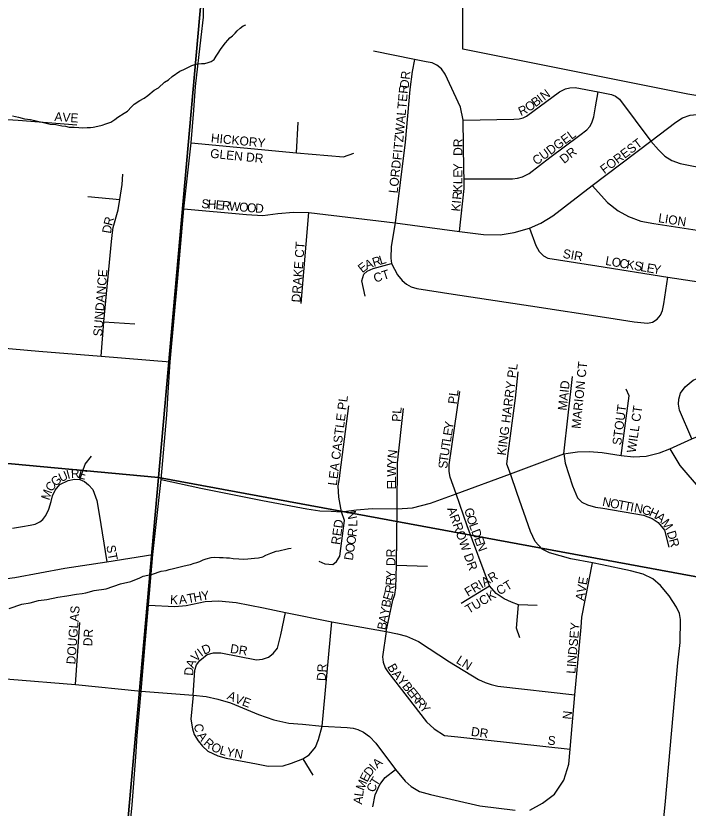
# Model space of a CAD drawing. Extents: x -209 to 4852, y 0 to 905.
# Drawn here: x 465.87 to 480.06, y 220.94 to 237.65 of the extents above; entities that cross this region are included whole.
import ezdxf

# ---------------------------------------------------------------- set-up
doc = ezdxf.new("R2010")
doc.units = 0
for name, color, linetype in [('GM_X_Airport_Location_Class_2', 7, 'Continuous'), ('GM_X_Airport_Location_Class_3', 7, 'Continuous'), ('GM_X_County_Road', 7, 'Continuous'), ('GM_X_Minor_River', 7, 'Continuous'), ('GM_X_US_Location', 7, 'Continuous')]:
    doc.layers.add(name, color=color, linetype=linetype)

msp = doc.modelspace()

# ---------------------------------------------------------------- linework, layer by layer
at = {"layer": 'GM_X_Airport_Location_Class_2'}
for points in [[(469.624, 235.658), (469.664, 236.156), (469.782, 237.194), (469.828, 237.619), (469.839, 238.015), (469.884, 239.07), (469.96, 239.812), (470.065, 240.917)], [(475.23, 233.097), (475.329, 234.008), (475.333, 234.206), (475.327, 234.4), (475.312, 235.448), (475.255, 235.718), (474.933, 236.419), (474.855, 236.53), (474.756, 236.606), (474.657, 236.655), (474.531, 236.678), (474.28, 236.724), (473.419, 236.901)], [(474.28, 236.724), (474.236, 236.471), (474.184, 236.094), (474.084, 234.982), (473.872, 233.278), (473.791, 232.784), (473.786, 232.534), (473.798, 232.42), (473.926, 232.186), (474.024, 232.067), (474.117, 231.989), (474.215, 231.929), (474.334, 231.896), (475.1, 231.774), (476.734, 231.534), (478.382, 231.274), (478.921, 231.196), (479.197, 231.165), (479.304, 231.184), (479.406, 231.25), (479.473, 231.331), (479.516, 231.434), (479.542, 231.572), (479.625, 232.132)], [(475.312, 235.448), (476.379, 235.466), (476.489, 235.475), (476.575, 235.497), (476.649, 235.532), (477.344, 236.047), (477.47, 236.109), (477.558, 236.13), (477.67, 236.135), (478.158, 236.047), (478.439, 235.987), (478.525, 235.952), (478.608, 235.89), (479.273, 235.007), (479.428, 234.818), (479.564, 234.689), (479.714, 234.596), (479.89, 234.53), (481.095, 234.294)], [(475.333, 234.206), (476.19, 234.206), (476.354, 234.206), (476.458, 234.22), (476.56, 234.255), (476.7, 234.325), (477.14, 234.66), (477.771, 235.129), (477.916, 235.244), (477.982, 235.311), (478.023, 235.393), (478.064, 235.516), (478.105, 235.731), (478.158, 236.047)], [(469.096, 229.816), (469.129, 230.347), (469.288, 232.115), (469.419, 233.58), (469.569, 234.967), (469.624, 235.658)], [(469.419, 233.58), (470.737, 233.458), (471.083, 233.439), (471.401, 233.477), (471.729, 233.509), (472.056, 233.5), (473.872, 233.278), (475.23, 233.097), (475.736, 233.038), (476.088, 233.028), (476.384, 233.074), (476.71, 233.169), (476.95, 233.271), (477.199, 233.429), (478.031, 234.07), (479.273, 235.007), (479.8, 235.408), (479.938, 235.499), (480.098, 235.551), (480.238, 235.568), (480.404, 235.555), (481.538, 235.338), (482.49, 235.142), (483.248, 234.996)], [(465.586, 235.466), (465.924, 235.45), (467.158, 235.348)], [(471.794, 234.761), (471.83, 235.408)], [(469.569, 234.967), (471.794, 234.761), (472.787, 234.672), (473.001, 234.754)], [(467.671, 230.468), (467.727, 231.195), (467.889, 232.887), (467.908, 233.076), (467.924, 233.185), (468.028, 233.556), (468.067, 233.773), (468.116, 234.088), (468.127, 234.305)], [(476.71, 233.169), (476.844, 232.806), (476.915, 232.675), (477.008, 232.584), (477.096, 232.536), (478.127, 232.372), (479.625, 232.132), (480.657, 231.979), (480.814, 231.958), (480.904, 231.958), (480.992, 231.984), (481.069, 232.027), (481.706, 232.764), (482.078, 233.203), (482.205, 233.358), (482.262, 233.468), (482.281, 233.58), (482.371, 234.053)], [(478.031, 234.07), (478.352, 233.708), (478.577, 233.532), (478.797, 233.414), (479.062, 233.315), (479.331, 233.269), (480.98, 233.012), (481.335, 232.963), (481.451, 232.923), (481.549, 232.874), (481.706, 232.764)], [(467.389, 233.834), (468.067, 233.773)], [(471.893, 231.581), (472.056, 233.5)], [(473.241, 231.731), (473.171, 232.06), (473.211, 232.196), (473.286, 232.261), (473.411, 232.316), (473.798, 232.42)], [(477.528, 228.422), (477.724, 228.451), (477.968, 228.457), (478.243, 228.437), (478.644, 228.371), (478.903, 228.345), (479.169, 228.357), (479.452, 228.431), (479.672, 228.515), (480.136, 228.725), (480.921, 229.057), (481.46, 229.27), (481.854, 229.473), (482.263, 229.886), (482.621, 230.314), (482.93, 230.666), (483.435, 231.27), (483.721, 231.557), (484.073, 231.849), (484.584, 232.143), (484.633, 232.168)], [(449.208, 232.129), (451.14, 231.951), (453.486, 231.755), (456.024, 231.502), (459.915, 231.146), (461.819, 230.956), (463.413, 230.835), (466.359, 230.571), (467.671, 230.468), (469.129, 230.347)], [(467.727, 231.195), (468.384, 231.148)], [(476.312, 227.987), (476.234, 228.191), (476.249, 228.364), (476.416, 229.583), (476.473, 230.14)], [(477.435, 228.409), (477.616, 230.038)], [(480.136, 228.725), (479.875, 229.33), (479.854, 229.453), (479.861, 229.559), (479.897, 229.686), (479.992, 229.825), (480.164, 229.963), (480.484, 230.094)], [(468.938, 227.867), (469.06, 229.234), (469.096, 229.816)], [(475.165, 227.564), (475.038, 227.918), (475.012, 228.036), (475.015, 228.177), (475.239, 229.723)], [(478.644, 228.371), (478.815, 229.634), (478.746, 229.771)], [(472.742, 227.188), (472.713, 227.342), (472.687, 227.493), (472.673, 227.733), (472.7, 227.885), (472.713, 228.013), (472.9, 229.424)], [(473.918, 227.246), (473.925, 228.219), (474.051, 229.368)], [(479.672, 228.515), (479.879, 228.164), (480.313, 227.663), (480.545, 227.417), (480.732, 227.317), (480.958, 227.255), (481.312, 227.204), (481.939, 227.131), (482.146, 227.171), (482.529, 227.284), (482.857, 227.452), (483.378, 227.798), (484.559, 228.6), (484.829, 228.702)], [(467.222, 227.865), (467.332, 228.193), (467.47, 228.358)], [(473.006, 227.22), (473.061, 227.226), (473.387, 227.258), (473.918, 227.246), (474.244, 227.271), (474.622, 227.367), (475.165, 227.564), (476.312, 227.987), (477.435, 228.409), (477.528, 228.422)], [(477.435, 228.409), (477.463, 228.212), (477.614, 227.734), (477.721, 227.483), (477.812, 227.388), (477.935, 227.335), (478.102, 227.285), (478.255, 227.264), (479.114, 227.113), (479.301, 227.045), (479.422, 226.96), (479.557, 226.801), (479.65, 226.442)], [(478.243, 226.069), (478.04, 226.113), (477.584, 226.196), (477.132, 226.318), (476.976, 226.398), (476.828, 226.557), (476.729, 226.773), (476.45, 227.571), (476.312, 227.987)], [(465.799, 226.838), (466.009, 226.874), (466.174, 226.903), (466.282, 226.922), (466.379, 226.971), (466.44, 227.026), (466.506, 227.105), (466.567, 227.245), (466.614, 227.406), (466.644, 227.523), (466.701, 227.641), (466.801, 227.761), (466.974, 227.845), (467.112, 227.872), (467.222, 227.865), (467.318, 227.827), (467.405, 227.757), (467.494, 227.655), (467.581, 227.425), (467.63, 227.137), (467.791, 226.129)], [(467.857, 215.517), (467.972, 216.883), (468.036, 217.643), (468.116, 218.613), (468.185, 219.529), (468.233, 220.064), (468.323, 221.003), (468.405, 222.021), (468.433, 222.459), (468.518, 223.406), (468.608, 224.486), (468.672, 225.219), (468.765, 226.287), (468.938, 227.867)], [(468.938, 227.867), (469.776, 227.683), (471.074, 227.427), (472.015, 227.25), (472.283, 227.209), (472.522, 227.2), (472.742, 227.188), (473.006, 227.22)], [(476.873, 225.208), (476.479, 225.227), (476.33, 225.28), (476.176, 225.352), (476.005, 225.461), (475.867, 225.626), (475.396, 226.892), (475.165, 227.564)], [(472.262, 226.145), (472.391, 226.092), (472.558, 226.076), (472.641, 226.135), (472.71, 226.25), (472.808, 227), (472.742, 227.188)], [(473.688, 224.658), (473.829, 225.319), (473.87, 225.44), (473.892, 225.582), (473.906, 226.057), (473.918, 227.246)], [(459.55, 226.827), (459.569, 226.825), (460.626, 226.736), (462.105, 226.597), (463.08, 226.528), (463.521, 226.479), (463.72, 226.445), (463.945, 226.366), (464.527, 225.92), (464.728, 225.78), (464.884, 225.725), (465.014, 225.698), (465.218, 225.708), (465.469, 225.751), (465.852, 225.802), (466.909, 225.999), (467.791, 226.129), (468.765, 226.287)], [(473.906, 226.057), (474.555, 226.037)], [(477.432, 221.523), (477.543, 221.865), (477.57, 222.177), (477.665, 223.328), (477.8, 224.755), (477.816, 224.962), (478.04, 226.113)], [(479.143, 215.997), (479.147, 216.072), (479.333, 218.44), (479.389, 219.175), (479.576, 221.081), (479.839, 224.001), (479.885, 224.429), (479.894, 224.917), (479.874, 225.04), (479.814, 225.173), (479.658, 225.415), (479.471, 225.633), (479.314, 225.775), (479.107, 225.869), (478.84, 225.94), (478.243, 226.069)], [(475.268, 225.26), (475.867, 225.626)], [(468.672, 225.219), (469.228, 225.188), (469.464, 225.208), (469.869, 225.294), (470.148, 225.305), (470.522, 225.27), (471.1, 225.16), (471.561, 225.065), (472.54, 224.866), (473.688, 224.658), (473.924, 224.613), (474.114, 224.563), (474.365, 224.452), (475.021, 224.022), (475.636, 223.647), (475.772, 223.587), (475.904, 223.541), (476.04, 223.509), (477.665, 223.328)], [(476.508, 224.527), (476.436, 224.734), (476.479, 225.227)], [(469.61, 223.318), (469.645, 223.847), (469.684, 223.957), (469.751, 224.051), (469.911, 224.176), (470.04, 224.214), (470.196, 224.209), (470.95, 224.064), (471.076, 224.075), (471.203, 224.118), (471.299, 224.198), (471.392, 224.312), (471.462, 224.592), (471.561, 225.065)], [(467.13, 223.542), (467.22, 224.853)], [(469.61, 223.318), (469.567, 222.812), (469.596, 222.605), (469.632, 222.492), (469.716, 222.352), (469.808, 222.24), (469.92, 222.14), (470.133, 222.038), (470.312, 221.992), (470.947, 221.872), (471.197, 221.819), (471.513, 221.829), (471.689, 221.885), (471.924, 221.972), (472.061, 222.062), (472.195, 222.224), (472.258, 222.38), (472.337, 222.664), (472.54, 224.866)], [(473.688, 224.658), (473.609, 224.129), (473.623, 224.014), (473.667, 223.894), (473.719, 223.809), (474.539, 222.759), (474.698, 222.605), (474.917, 222.471), (475.199, 222.438), (477.57, 222.177)], [(459.343, 224.381), (462.856, 224.059), (464.93, 223.869), (465.071, 223.86), (465.204, 223.828), (465.313, 223.775), (465.446, 223.713), (465.581, 223.671), (465.744, 223.657), (467.13, 223.542), (468.518, 223.406), (469.61, 223.318)], [(469.61, 223.318), (469.885, 223.292), (470.136, 223.236), (470.398, 223.156), (470.992, 222.91), (471.313, 222.798), (471.63, 222.731), (471.923, 222.706), (472.337, 222.664), (472.862, 222.637), (472.989, 222.62), (473.085, 222.593), (473.209, 222.536), (473.333, 222.444), (473.47, 222.308), (473.885, 221.747), (474.086, 221.505), (474.211, 221.391), (474.39, 221.285), (474.622, 221.224), (475.664, 220.987), (476.405, 220.894)], [(471.924, 221.972), (472.139, 221.629)], [(473.404, 220.961), (473.45, 221.217), (473.552, 221.437), (473.667, 221.579), (473.885, 221.747)], [(476.716, 220.894), (476.984, 221.037), (477.239, 221.23), (477.432, 221.523)]]:
    msp.add_lwpolyline(points, dxfattribs=at)
at = {"layer": 'GM_X_County_Road'}
for points in [[(465.799, 235.536), (465.928, 235.51), (466.057, 235.476), (466.179, 235.458), (466.33, 235.424), (466.459, 235.398), (466.595, 235.364), (466.717, 235.354), (466.839, 235.328), (466.922, 235.318), (466.998, 235.301), (467.105, 235.299), (467.203, 235.289), (467.272, 235.287), (467.379, 235.292), (467.447, 235.29), (467.501, 235.297), (467.601, 235.317), (467.693, 235.338), (467.77, 235.366), (467.877, 235.402), (467.963, 235.461), (468.025, 235.512), (468.157, 235.593), (468.226, 235.637), (468.313, 235.726), (468.367, 235.786), (468.491, 235.859), (468.577, 235.91), (468.654, 235.969), (468.787, 236.08), (468.88, 236.131), (469.012, 236.25), (469.09, 236.301), (469.168, 236.368), (469.331, 236.478), (469.416, 236.514), (469.586, 236.602), (469.67, 236.63), (469.724, 236.636), (469.792, 236.642), (469.861, 236.641), (469.93, 236.662), (469.992, 236.683), (470.054, 236.727), (470.101, 236.795), (470.141, 236.862), (470.189, 236.937), (470.244, 237.012), (470.299, 237.079), (470.346, 237.131), (470.386, 237.184), (470.44, 237.228), (470.503, 237.28), (470.542, 237.332), (470.605, 237.384), (470.667, 237.436), (470.728, 237.457)], [(469.888, 226.193), (469.996, 226.221), (470.065, 226.227), (470.171, 226.225), (470.248, 226.223), (470.316, 226.213), (470.377, 226.212), (470.46, 226.202), (470.575, 226.192), (470.666, 226.19), (470.765, 226.195), (470.91, 226.207), (470.994, 226.212), (471.086, 226.233), (471.148, 226.269), (471.249, 226.313), (471.364, 226.356), (471.418, 226.362), (471.479, 226.376), (471.54, 226.389), (471.625, 226.41), (471.678, 226.417)], [(465.729, 225.144), (465.998, 225.237), (466.174, 225.263), (466.351, 225.312), (466.527, 225.338), (466.757, 225.386), (466.948, 225.412), (467.155, 225.452), (467.27, 225.465), (467.346, 225.478), (467.523, 225.527), (467.775, 225.559), (468.083, 225.666), (468.298, 225.714), (468.49, 225.793), (468.56, 225.83), (468.752, 225.871), (468.936, 225.935), (469.043, 225.947), (469.105, 225.969), (469.197, 225.989), (469.281, 226.01), (469.396, 226.038), (469.488, 226.058), (469.557, 226.072), (469.634, 226.101), (469.688, 226.114), (469.757, 226.136), (469.827, 226.172), (469.888, 226.193)]]:
    msp.add_lwpolyline(points, dxfattribs=at)
at = {"layer": 'GM_X_Minor_River'}
for points in [[(459.859, 249.609), (470.722, 248.55), (468.884, 227.907), (447.774, 229.869), (448.196, 233.519)], [(470.722, 248.55), (492.971, 244.015), (491.244, 223.785), (468.884, 227.907)], [(447.774, 229.869), (468.884, 227.907), (467.047, 207.341), (445.486, 209.485)], [(468.884, 227.907), (491.244, 223.785), (489.369, 203.687), (467.047, 207.341)]]:
    msp.add_lwpolyline(points, close=True, dxfattribs=at)
at = {"layer": 'GM_X_US_Location'}
for points in [[(490.467, 217.547), (491.016, 223.648), (488.505, 223.323), (488.327, 224.217), (486.604, 224.529), (484.058, 233.032), (483.36, 235.455), (480.053, 235.994), (475.302, 236.946), (475.305, 239.67), (469.938, 240.592), (470.105, 242.295), (458.992, 242.683)], [(490.467, 217.547), (491.016, 223.648), (488.505, 223.323), (488.327, 224.217), (486.604, 224.529), (484.058, 233.032), (483.36, 235.455), (480.053, 235.994), (475.302, 236.946), (475.305, 239.67), (469.938, 240.592), (470.105, 242.295), (467.688, 242.38), (458.992, 242.683)]]:
    msp.add_lwpolyline(points, dxfattribs=at)

# ---------------------------------------------------------------- texts
at = {"layer": 'GM_X_Airport_Location_Class_3'}
for s, height, rotation, p in [('DR', 0.1894, 83.9934, (474.159, 236.114)), ('FITZWALTER', 0.1894, 84.7462, (474.009, 234.597)), ('I', 0.189, 36.8732, (476.955, 235.805)), ('N', 0.189, 36.8743, (477.022, 235.855)), ('O', 0.189, 36.5136, (476.7, 235.615)), ('B', 0.189, 36.8546, (476.835, 235.715)), ('R', 0.189, 24.2288, (476.525, 235.531)), ('AVE', 0.1894, 356.0569, (466.681, 235.43)), ('HICKORY', 0.1894, 354.5629, (469.981, 234.979)), ('CUDGEL', 0.1894, 36.2534, (476.857, 234.489)), ('DR', 0.1894, 90, (475.295, 234.694)), ('FOREST', 0.1894, 37.091, (478.29, 234.306)), ('GLEN DR', 0.1894, 354.2923, (469.966, 234.655)), ('DR', 0.1894, 38.6474, (477.44, 234.52)), ('LORD', 0.1894, 83.9946, (473.926, 233.898)), ('Y', 0.189, 89.9915, (475.295, 234.365)), ('E', 0.189, 89.9942, (475.295, 234.231)), ('L', 0.189, 89.473, (475.294, 234.096)), ('K', 0.189, 86.5324, (475.283, 233.919)), ('R', 0.189, 84.6246, (475.269, 233.763)), ('S', 0.189, 355.048, (469.781, 233.596)), ('H', 0.189, 355.0331, (469.914, 233.585)), ('E', 0.189, 355.0373, (470.08, 233.57)), ('R', 0.189, 355.0387, (470.213, 233.559)), ('W', 0.189, 355.0237, (470.362, 233.546)), ('O', 0.189, 355.0372, (470.578, 233.527)), ('O', 0.189, 355.0331, (470.744, 233.513)), ('D', 0.189, 356.5139, (470.916, 233.498)), ('K', 0.189, 84.6156, (475.245, 233.514)), ('I', 0.189, 84.5721, (475.261, 233.68)), ('LION', 0.1894, 351.1179, (479.417, 233.296)), ('R', 0.189, 75.8695, (467.902, 233.207)), ('D', 0.189, 80.5808, (467.876, 233.046)), ('DRAKE CT', 0.1894, 85.8545, (471.876, 231.597)), ('SIR', 0.1894, 349.7004, (477.401, 232.546)), ('A', 0.189, 21.5741, (473.273, 232.291)), ('R', 0.189, 17.2063, (473.425, 232.351)), ('L', 0.189, 16.94, (473.568, 232.396)), ('L', 0.189, 350.1155, (478.301, 232.396)), ('O', 0.189, 350.0921, (478.432, 232.373)), ('C', 0.189, 350.1175, (478.596, 232.344)), ('K', 0.189, 350.1143, (478.744, 232.318)), ('S', 0.189, 350.0886, (478.908, 232.29)), ('E', 0.189, 38.5915, (473.182, 232.216)), ('CT', 0.1894, 17.5133, (473.452, 232.018)), ('L', 0.189, 350.1213, (479.04, 232.267)), ('E', 0.189, 350.1155, (479.171, 232.244)), ('Y', 0.189, 350.0921, (479.302, 232.221)), ('SUNDANCE', 0.1894, 85.4856, (467.692, 230.88)), ('KING HARRY PL', 0.18939, 82.5451, (476.209, 228.366)), ('MARION CT', 0.1894, 84.1416, (477.783, 228.931)), ('MAID', 0.1894, 83.833, (477.493, 229.315)), ('LEA CASTLE PL', 0.18939, 82.8737, (472.643, 227.731)), ('PL', 0.1894, 82.8783, (475.176, 229.448)), ('PL', 0.1894, 86.4118, (473.993, 229.08)), ('STOUT', 0.1894, 82.405, (478.643, 228.582)), ('WILL CT', 0.1894, 81.8704, (478.949, 228.42)), ('E', 0.189, 81.0316, (475.07, 228.779)), ('Y', 0.189, 81.0228, (475.091, 228.911)), ('T', 0.189, 81.0108, (475.029, 228.516)), ('L', 0.189, 81.0259, (475.049, 228.647)), ('N', 0.189, 83.0756, (473.902, 228.304)), ('U', 0.189, 81.0228, (475.003, 228.351)), ('Y', 0.189, 86.6977, (473.893, 228.141)), ('T', 0.189, 81.8583, (474.984, 228.22)), ('W', 0.189, 89.9159, (473.893, 227.927)), ('S', 0.189, 86.255, (474.976, 228.091)), ('U', 0.189, 24.1112, (466.824, 227.81)), ('I', 0.189, 15.213, (466.968, 227.875)), ('R', 0.189, 2.7448, (467.038, 227.895)), ('E', 0.189, 344.4262, (467.172, 227.904)), ('C', 0.189, 57.024, (466.635, 227.596)), ('G', 0.189, 39.4893, (466.706, 227.711)), ('L', 0.189, 89.9301, (473.893, 227.794)), ('E', 0.189, 89.918, (473.893, 227.661)), ('M', 0.189, 71.3461, (466.576, 227.418)), ('N', 0.189, 349.1359, (478.235, 227.312)), ('O', 0.189, 349.1359, (478.398, 227.281)), ('T', 0.189, 349.1223, (478.562, 227.25)), ('T', 0.189, 349.1377, (478.693, 227.224)), ('I', 0.189, 349.1359, (478.824, 227.199)), ('N', 0.189, 349.1401, (478.906, 227.184)), ('G', 0.189, 343.9645, (479.065, 227.153)), ('N', 0.189, 101.006, (473.075, 227.048)), ('ARROW DR', 0.1894, 289.6552, (474.97, 227.251)), ('G', 0.189, 286.783, (475.329, 227.237)), ('H', 0.189, 334.9012, (479.218, 227.11)), ('A', 0.189, 320.8998, (479.358, 227.046)), ('RED', 0.1894, 81.8666, (472.709, 226.482)), ('L', 0.189, 89.4426, (473.078, 226.873)), ('O', 0.189, 287.2593, (475.377, 227.076)), ('L', 0.189, 289.9816, (475.43, 226.908)), ('M', 0.189, 305.6859, (479.478, 226.95)), ('R', 0.189, 82.6979, (473.054, 226.65)), ('D', 0.189, 290.9082, (475.477, 226.779)), ('D', 0.189, 286.783, (479.603, 226.755)), ('O', 0.189, 81.7259, (473.03, 226.482)), ('E', 0.189, 290.9237, (475.536, 226.624)), ('R', 0.189, 284.9314, (479.651, 226.597)), ('ST', 0.1894, 280.6279, (467.78, 226.467)), ('O', 0.189, 81.7092, (473.006, 226.317)), ('N', 0.189, 290.9167, (475.584, 226.499)), ('D', 0.189, 81.7308, (472.982, 226.152)), ('DR', 0.1894, 90, (473.878, 226.044)), ('Y', 0.189, 87.3984, (473.87, 225.776)), ('R', 0.189, 87.6052, (473.864, 225.627)), ('FRIAR', 0.1894, 30.9638, (475.41, 225.391)), ('AVE', 0.1894, 80.2153, (477.86, 225.3)), ('R', 0.189, 79.9592, (473.835, 225.452)), ('TUCK CT', 0.1894, 30.9631, (475.427, 225.029)), ('T', 0.189, 11.1913, (469.505, 225.257)), ('H', 0.189, 11.5139, (469.636, 225.283)), ('Y', 0.189, 8.0467, (469.797, 225.316)), ('E', 0.189, 73.4054, (473.792, 225.301)), ('K', 0.189, 356.7632, (469.121, 225.245)), ('A', 0.189, 6.0848, (469.321, 225.236)), ('B', 0.189, 79.5996, (473.766, 225.159)), ('DOUGLAS', 0.1894, 85.6666, (467.126, 223.963)), ('Y', 0.189, 79.6367, (473.736, 224.995)), ('A', 0.189, 79.6032, (473.706, 224.831)), ('B', 0.189, 79.6235, (473.679, 224.683)), ('LINDSEY', 0.1894, 85.1548, (477.676, 223.764)), ('DR', 0.1894, 86.9775, (467.481, 224.346)), ('I', 0.189, 37.1235, (469.788, 224.123)), ('D', 0.189, 23.2101, (469.844, 224.168)), ('DR', 0.1894, 351.0327, (470.384, 224.212)), ('V', 0.189, 44.5518, (469.674, 224.011)), ('LN', 0.1894, 327.9873, (475.147, 224.007)), ('A', 0.189, 66.5058, (469.618, 223.874)), ('DR', 0.1894, 86.9884, (472.409, 223.613)), ('B', 0.189, 299.4226, (473.703, 223.919)), ('D', 0.189, 85.4052, (469.609, 223.723)), ('A', 0.189, 309.8709, (473.799, 223.758)), ('Y', 0.189, 309.2879, (473.905, 223.63)), ('B', 0.189, 309.2894, (474.011, 223.501)), ('E', 0.189, 309.2983, (474.106, 223.385)), ('A', 0.189, 335.9088, (470.313, 223.242)), ('V', 0.189, 338.7801, (470.474, 223.17)), ('E', 0.189, 339.1287, (470.631, 223.109)), ('R', 0.189, 309.2977, (474.19, 223.282)), ('R', 0.189, 309.2977, (474.285, 223.166)), ('Y', 0.189, 309.2958, (474.38, 223.05)), ('N', 0.189, 84.2937, (477.593, 222.798)), ('C', 0.189, 277.4021, (469.631, 222.704)), ('DR', 0.1894, 352.1508, (475.466, 222.463)), ('A', 0.189, 304.9081, (469.686, 222.464)), ('S', 0.189, 352.8783, (477.082, 222.279)), ('R', 0.189, 320.112, (469.818, 222.287)), ('O', 0.189, 333.3993, (469.973, 222.164)), ('L', 0.189, 344.2123, (470.158, 222.076)), ('Y', 0.189, 348.9296, (470.303, 222.035)), ('N', 0.189, 350.0697, (470.471, 222.003)), ('A', 0.189, 41.5827, (473.498, 221.766)), ('D', 0.189, 51.5997, (473.342, 221.583)), ('I', 0.189, 45.402, (473.442, 221.709)), ('E', 0.189, 63.3005, (473.287, 221.472)), ('T', 0.189, 57.1055, (473.488, 221.385)), ('M', 0.189, 67.2008, (473.211, 221.291)), ('C', 0.189, 67.3913, (473.434, 221.254)), ('L', 0.189, 82.4892, (473.197, 221.172)), ('A', 0.189, 82.4602, (473.175, 221.006))]:
    msp.add_text(s, height=height, rotation=rotation, dxfattribs=at).set_placement(p)

doc.saveas('drawing.dxf')
